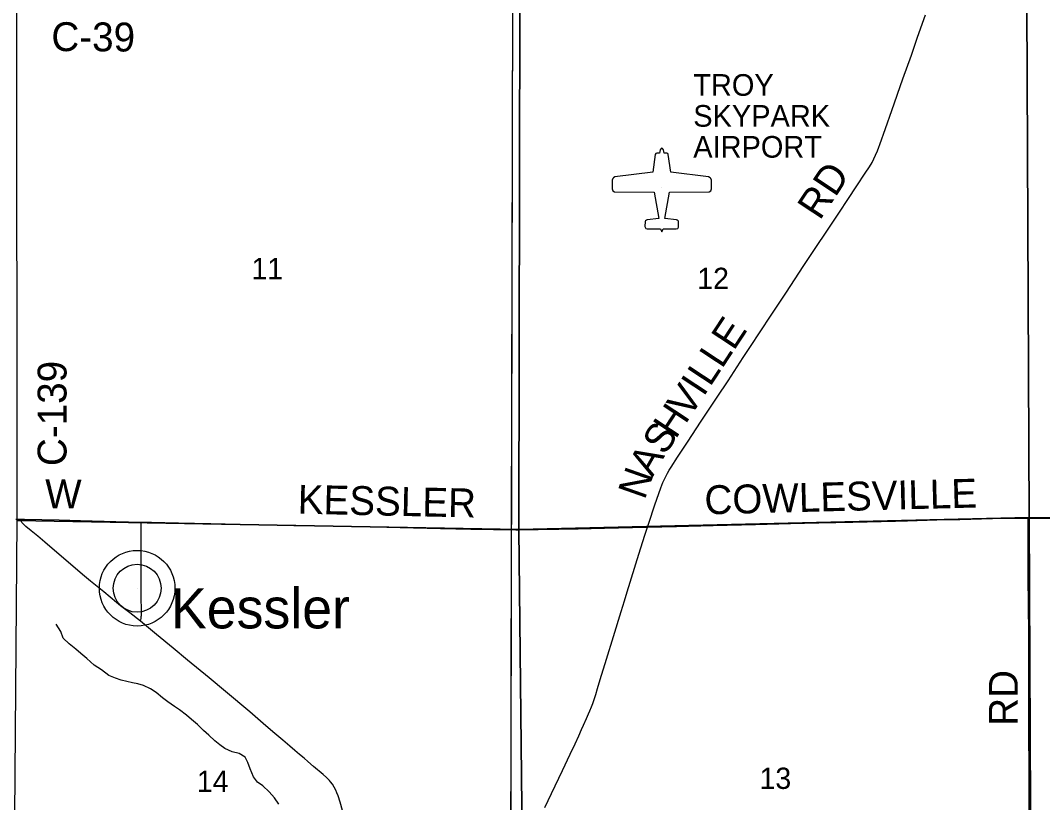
# Model space of a CAD drawing. Extents: x 0 to 680, y 0 to 440.
# Drawn here: x 401.22 to 436.66, y 249.55 to 276.66 of the extents above; entities that cross this region are included whole.
import ezdxf

# ---------------------------------------------------------------- set-up
doc = ezdxf.new("R2010")
doc.units = 0
for name, color, linetype in [('GM_X_Airport_Class_3', 7, 'Continuous'), ('GM_X_Airport_Location_Class_3', 7, 'Continuous'), ('GM_X_Airport_Text_Class_3', 7, 'Continuous'), ('GM_X_County_Road', 7, 'Continuous'), ('GM_X_County_Road_Text', 7, 'Continuous'), ('GM_X_Minor_River', 7, 'Continuous'), ('GM_X_Section', 7, 'Continuous'), ('GM_X_Section_Text', 7, 'Continuous'), ('GM_X_Township', 7, 'Continuous'), ('GM_X_Unincorporated', 7, 'Continuous'), ('GM_X_Unincorporated_Location', 7, 'Continuous'), ('GM_X_Unincorporated_Text', 7, 'Continuous')]:
    doc.layers.add(name, color=color, linetype=linetype)

msp = doc.modelspace()

# ---------------------------------------------------------------- linework, layer by layer
at = {"layer": 'GM_X_Airport_Class_3'}
for points in [[(423.459, 272.228), (423.433, 272.217), (423.406, 272.177), (423.386, 272.116), (423.375, 272.055), (423.285, 272.056), (423.25, 272.044), (423.232, 272.017), (423.144, 271.403), (421.836, 271.236), (421.779, 271.21), (421.758, 271.186), (421.74, 271.126), (421.739, 270.823), (421.76, 270.758), (421.815, 270.718), (423.193, 270.709), (423.354, 269.793), (422.948, 269.747), (422.925, 269.741), (422.888, 269.71), (422.878, 269.688), (422.874, 269.52), (422.878, 269.495), (422.908, 269.453), (422.957, 269.437), (423.416, 269.436), (423.459, 269.329)], [(423.459, 269.329), (423.501, 269.436), (423.961, 269.437), (424.009, 269.453), (424.039, 269.495), (424.043, 269.52), (424.039, 269.688), (424.029, 269.71), (423.993, 269.741), (423.969, 269.747), (423.564, 269.793), (423.724, 270.709), (425.102, 270.718), (425.158, 270.758), (425.179, 270.823), (425.178, 271.126), (425.16, 271.186), (425.139, 271.21), (425.081, 271.236), (423.774, 271.403), (423.685, 272.017), (423.667, 272.044), (423.632, 272.056), (423.543, 272.055), (423.532, 272.116), (423.512, 272.177), (423.484, 272.217), (423.459, 272.228)]]:
    msp.add_lwpolyline(points, dxfattribs=at)
at = {"layer": 'GM_X_Airport_Location_Class_3'}
msp.add_line((423.459, 270.859), (423.459, 270.859), dxfattribs=at)
at = {"layer": 'GM_X_County_Road'}
for points in [[(422.963, 259.095), (423.009, 259.24), (423.217, 259.875), (423.353, 260.265), (423.425, 260.462), (423.498, 260.644), (423.572, 260.802), (423.658, 260.967), (423.715, 261.066), (423.779, 261.174), (424.001, 261.525), (424.344, 262.047), (424.822, 262.768), (425.379, 263.607), (425.754, 264.173), (426.283, 264.978), (426.579, 265.426), (426.826, 265.801), (427.3, 266.512), (427.782, 267.242), (428.365, 268.13), (429.618, 270.019), (429.903, 270.448), (430.224, 270.931), (430.515, 271.369), (430.657, 271.591), (430.747, 271.742), (430.809, 271.859), (430.87, 271.988), (430.934, 272.14), (430.981, 272.263), (431.015, 272.356), (431.209, 272.914), (431.432, 273.544), (431.82, 274.638), (432.112, 275.453), (432.329, 276.084), (432.602, 276.858)], [(422.963, 259.095), (423.966, 259.121), (424.382, 259.131), (425.236, 259.153), (426.703, 259.191), (427.918, 259.222), (428.903, 259.244), (430.085, 259.269), (431.563, 259.309), (431.979, 259.32), (432.997, 259.346), (433.796, 259.366), (434.924, 259.397), (435.964, 259.412), (436.158, 259.412)], [(436.158, 259.412), (436.917, 259.413), (438.055, 259.415), (440.114, 259.422), (441.68, 259.424), (443.355, 259.427), (444.362, 259.428), (445.118, 259.427), (445.961, 259.431), (447.198, 259.439), (447.932, 259.439), (449.465, 259.442), (449.837, 259.441), (451.315, 259.445), (452.607, 259.45), (454.129, 259.453), (455.553, 259.454), (456.44, 259.454), (457.885, 259.463), (459.385, 259.462), (461.082, 259.47), (461.958, 259.471), (462.841, 259.474)], [(436.201, 249.14), (436.198, 250.159), (436.19, 251.111), (436.187, 251.549), (436.184, 252.009), (436.184, 252.765), (436.185, 253.652), (436.184, 254.682), (436.18, 255.612), (436.174, 256.193), (436.169, 256.663), (436.166, 257.102), (436.161, 257.956), (436.159, 258.602), (436.158, 259.369), (436.158, 259.412)], [(401.067, 259.375), (401.235, 259.374)], [(401.235, 259.374), (401.36, 259.372), (402.564, 259.35), (403.307, 259.328), (404.535, 259.293), (405.404, 259.272)], [(405.39, 255.837), (405.014, 256.122), (404.693, 256.371), (404.626, 256.424), (404.552, 256.484), (404.117, 256.852), (403.65, 257.221), (403.372, 257.453), (402.071, 258.58), (401.828, 258.781), (401.595, 258.971), (401.412, 259.124), (401.364, 259.165), (401.326, 259.2), (401.291, 259.235), (401.274, 259.258), (401.263, 259.277), (401.247, 259.322), (401.235, 259.374)], [(405.39, 255.837), (405.405, 255.932), (405.411, 255.997), (405.415, 256.038), (405.418, 256.208), (405.411, 256.674), (405.41, 257.71), (405.406, 258.43), (405.405, 259.161), (405.404, 259.272)], [(405.404, 259.272), (405.772, 259.264), (406.701, 259.244), (407.828, 259.218), (408.812, 259.197), (409.757, 259.177), (410.696, 259.154), (411.719, 259.139), (413.929, 259.091), (414.849, 259.07), (415.79, 259.051), (416.841, 259.03), (418.395, 258.998), (418.467, 258.999)], [(418.467, 258.999), (419.883, 259.022), (420.562, 259.039), (421.471, 259.061), (422.927, 259.094), (422.963, 259.095)], [(419.401, 249.376), (419.635, 249.859), (420.017, 250.659), (420.286, 251.222), (420.456, 251.59), (420.577, 251.86), (420.677, 252.079), (420.743, 252.229), (420.85, 252.469), (420.919, 252.627), (420.963, 252.729), (421.021, 252.866), (421.067, 252.988), (421.112, 253.125), (421.167, 253.292), (421.232, 253.509), (421.326, 253.812), (421.544, 254.524), (421.787, 255.309), (422.054, 256.177), (422.164, 256.544), (422.26, 256.858), (422.667, 258.165), (422.876, 258.823), (422.963, 259.095)], [(412.394, 249.275), (412.306, 249.569), (412.235, 249.789), (412.196, 249.892), (412.155, 249.982), (412.102, 250.08), (412.036, 250.182), (411.97, 250.271), (411.935, 250.312), (411.905, 250.346), (411.835, 250.416), (411.721, 250.52), (411.387, 250.8), (411.189, 250.97), (411.056, 251.084), (410.898, 251.219), (410.732, 251.36), (410.567, 251.501), (410.316, 251.715), (409.977, 252.004), (409.643, 252.288), (409.17, 252.694), (408.335, 253.403), (407.763, 253.876), (407.019, 254.485), (406.523, 254.897), (405.943, 255.379), (405.39, 255.837)]]:
    msp.add_lwpolyline(points, dxfattribs=at)
at = {"layer": 'GM_X_Minor_River'}
msp.add_lwpolyline([(410.18, 249.493), (410.029, 249.717), (409.843, 249.92), (409.625, 250.131), (409.439, 250.26), (409.3, 250.437), (409.19, 250.72), (409.106, 250.942), (409.015, 251.124), (408.801, 251.247), (408.561, 251.304), (408.314, 251.421), (408.135, 251.551), (407.962, 251.688), (407.757, 251.891), (407.571, 252.048), (407.366, 252.258), (407.153, 252.429), (406.974, 252.579), (406.742, 252.763), (406.569, 252.879), (406.336, 253.043), (406.15, 253.179), (405.931, 253.363), (405.732, 253.487), (405.485, 253.604), (405.298, 253.66), (405.111, 253.703), (404.91, 253.746), (404.716, 253.789), (404.515, 253.865), (404.288, 253.949), (404.036, 254.153), (403.783, 254.31), (403.525, 254.549), (403.312, 254.712), (403.14, 254.862), (402.908, 255.053), (402.709, 255.25), (402.618, 255.479), (402.461, 255.729)], dxfattribs=at)
at = {"layer": 'GM_X_Section'}
for points in [[(401.095, 277.318), (418.538, 277.327), (418.503, 259.018), (401.107, 259.328)], [(418.538, 277.327), (436.111, 277.193), (436.193, 259.429), (418.503, 259.018)], [(453.852, 277.169), (453.993, 259.404), (436.193, 259.429), (436.111, 277.193)], [(418.503, 259.018), (436.193, 259.429), (436.282, 241.918), (418.687, 241.965)], [(436.193, 259.429), (453.993, 259.404), (454.09, 241.454), (436.282, 241.918)], [(401.107, 259.328), (418.503, 259.018), (418.687, 241.965), (400.966, 241.748)]]:
    msp.add_lwpolyline(points, close=True, dxfattribs=at)
at = {"layer": 'GM_X_Township'}
for points in [[(345.039, 295.02), (345.039, 188.757), (345.473, 188.756), (347.217, 188.747), (347.794, 188.745), (350.054, 188.756), (350.975, 188.76), (352.892, 188.767), (353.65, 188.774), (356.075, 188.765), (356.617, 188.773), (363.409, 188.772), (363.555, 188.769), (365.255, 188.724), (373.709, 188.721), (379.321, 188.719), (384.35, 188.722), (392.938, 188.728), (395.267, 188.729), (408.033, 188.58), (418.103, 188.464), (418.29, 277.524)], [(462.863, 188.461), (453.715, 188.46), (445.125, 188.46), (442.14, 188.46), (436.81, 188.46), (431.356, 188.464), (427.705, 188.461), (424.277, 188.461), (423.043, 188.461), (422.013, 188.468), (419.983, 188.596), (418.395, 188.598), (418.103, 188.464), (418.112, 192.793), (418.174, 222.27), (418.189, 229.579), (418.215, 241.926), (418.225, 246.943), (418.251, 258.932), (418.289, 277.209)]]:
    msp.add_lwpolyline(points, dxfattribs=at)
at = {"layer": 'GM_X_Unincorporated'}
for radius in [1.311, 0.831]:
    msp.add_circle((405.269, 256.979), radius, dxfattribs=at)
at = {"layer": 'GM_X_Unincorporated_Location'}
msp.add_line((405.269, 256.979), (405.269, 256.979), dxfattribs=at)

# ---------------------------------------------------------------- texts
at = {"layer": 'GM_X_Airport_Text_Class_3'}
for s, p in [('TROY', (424.549, 274.048)), ('SKYPARK', (424.549, 272.976)), ('AIRPORT', (424.549, 271.904))]:
    msp.add_text(s, height=0.751, rotation=0, dxfattribs=at).set_placement(p)
at = {"layer": 'GM_X_County_Road_Text'}
for s, height, rotation, p in [('C-39', 1.0014, 359.6446, (402.292, 275.6)), ('RD', 1.0014, 56.4428, (428.936, 269.7)), ('E', 1.001, 56.6314, (425.954, 265.186)), ('L', 1.001, 56.6314, (425.542, 264.561)), ('C-139', 1.0014, 90, (402.82, 261.213)), ('L', 1.001, 56.6314, (425.13, 263.935)), ('V', 1.001, 56.6361, (424.419, 262.856)), ('I', 1.001, 56.626, (424.904, 263.592)), ('H', 1.001, 56.6272, (423.935, 262.12)), ('S', 1.001, 56.7198, (423.564, 261.555)), ('A', 1.001, 60.2696, (423.136, 260.804)), ('N', 1.001, 70.6596, (422.864, 260.016)), ('W', 1.001, 359.2752, (402.069, 259.756)), ('KESSLER', 1.0014, 358.7343, (410.828, 259.565)), ('COWLESVILLE', 1.00136, 1.4688, (424.95, 259.536)), ('RD', 1.0014, 90, (435.802, 252.21))]:
    msp.add_text(s, height=height, rotation=rotation, dxfattribs=at).set_placement(p)
at = {"layer": 'GM_X_Section_Text'}
for s, p in [('11', (409.231, 267.691)), ('12', (424.689, 267.351)), ('14', (407.337, 249.918)), ('13', (426.848, 250.023))]:
    msp.add_text(s, height=0.7377, rotation=0, dxfattribs=at).set_placement(p)
at = {"layer": 'GM_X_Unincorporated_Text'}
msp.add_text('Kessler', height=1.3919, rotation=0, dxfattribs=at).set_placement((406.441, 255.587))

doc.saveas('drawing.dxf')
